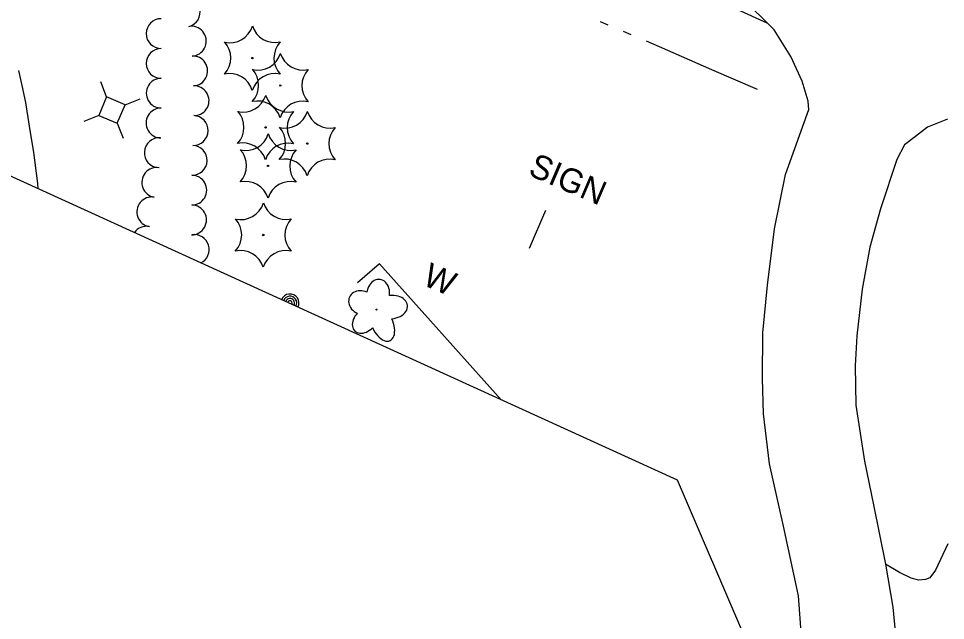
# Model space of a CAD drawing. Extents: x 589250 to 1188077, y 162953 to 363065.
# Drawn here: x 592734.7 to 592965.4, y 185762.9 to 185912.6 of the extents above; entities that cross this region are included whole.
import ezdxf

# ---------------------------------------------------------------- set-up
doc = ezdxf.new("R2010")
doc.units = 0
for name, color, linetype in [('E_DWY', 7, 'Continuous'), ('E_LAND_TreeLine_P', 7, 'Continuous'), ('E_LAND_Vegetation', 7, 'Continuous'), ('E_MAP_Limits', 7, 'Continuous'), ('E_MISCPROP', 7, 'Continuous'), ('E_RDWY', 7, 'Continuous'), ('E_RDWY_Gravel', 7, 'Continuous'), ('E_SGN', 7, 'Continuous'), ('E_SGN_Text', 7, 'Continuous'), ('E_UTL_AG_Bold', 7, 'Continuous'), ('E_WAL', 7, 'Continuous'), ('E_WAL_Text', 7, 'Continuous'), ('E_WTR_FlowLine', 7, 'Continuous')]:
    doc.layers.add(name, color=color, linetype=linetype)

msp = doc.modelspace()

# ---------------------------------------------------------------- linework, layer by layer
at = {"layer": 'E_DWY'}
for p, q in [((592966.01, 185781.91), (592962.98, 185775.38)), ((592953.94, 185774.8), (592950.49, 185776.9)), ((592956.88, 185773.45), (592953.94, 185774.8)), ((592958.78, 185772.92), (592956.88, 185773.45)), ((592961.51, 185773.47), (592960.45, 185773.06)), ((592962.98, 185775.38), (592961.51, 185773.47)), ((592960.45, 185773.06), (592958.78, 185772.92))]:
    msp.add_line(p, q, dxfattribs=at)
at = {"layer": 'E_LAND_TreeLine_P'}
for centre, start, end in [((592776.19, 185914.17), 284.3384, 104.3384), ((592770.17, 185908.82), 89.8615, 269.8615), ((592777.72, 185906.94), 272.6337, 92.6337), ((592770.19, 185901.41), 90.3159, 270.3159), ((592778.06, 185899.54), 272.6337, 92.6337), ((592770.21, 185894), 89.5624, 269.5624), ((592778.4, 185892.13), 272.6337, 92.6337), ((592770.15, 185886.58), 89.5624, 269.5624), ((592778.17, 185884.72), 268.1539, 88.1539), ((592769.71, 185879.19), 86.0082, 266.0082), ((592777.93, 185877.31), 268.1539, 88.1539), ((592769.1, 185871.8), 80.4644, 260.4644), ((592777.83, 185869.9), 269.5105, 89.5105), ((592767.87, 185864.49), 80.4644, 260.4644), ((592777.77, 185862.49), 269.5105, 89.5105), ((592766.57, 185857.2), 79.8474, 144.7934), ((592778.43, 185855.12), 296.3974, 97.8606)]:
    msp.add_arc(centre, 3.71, start, end, dxfattribs=at)
at = {"layer": 'E_LAND_Vegetation'}
for centre, radius in [((592792.9, 185902.74), 0.167), ((592799.83, 185895.91), 0.167), ((592796.19, 185885.48), 0.167), ((592806.56, 185881.48), 0.167), ((592796.82, 185875.92), 0.167), ((592795.61, 185858.74), 0.167), ((592823.83, 185840.21), 0.128)]:
    msp.add_circle(centre, radius, dxfattribs=at)
for centre, radius, start, end in [((592787.3, 185912.46), 5.9, 256.9605, 342.7254), ((592798.56, 185912.49), 5.9, 196.9651, 282.73), ((592781.62, 185902.77), 5.9, 316.9651, 42.73), ((592804.17, 185902.71), 5.9, 136.9651, 222.73), ((592794.24, 185905.63), 5.9, 256.9605, 342.7254), ((592805.49, 185905.66), 5.9, 196.9651, 282.73), ((592787.23, 185892.99), 5.9, 16.9651, 102.73), ((592788.56, 185895.94), 5.9, 316.9651, 42.73), ((592798.51, 185892.95), 5.91, 77.0049, 162.681), ((592811.11, 185895.88), 5.9, 136.9651, 222.73), ((592790.59, 185895.2), 5.9, 256.9605, 342.7254), ((592801.85, 185895.22), 5.9, 196.9651, 282.73), ((592794.17, 185886.16), 5.9, 16.9651, 102.73), ((592805.45, 185886.13), 5.91, 77.0049, 162.681), ((592784.91, 185885.51), 5.9, 316.9651, 42.73), ((592800.96, 185891.2), 5.9, 256.9605, 342.7254), ((592807.46, 185885.44), 5.9, 136.9651, 222.73), ((592812.22, 185891.23), 5.9, 196.9651, 282.73), ((592795.28, 185881.51), 5.9, 316.9651, 42.73), ((592817.83, 185881.44), 5.9, 136.9651, 222.73), ((592791.23, 185885.64), 5.9, 256.9605, 342.7254), ((592802.49, 185885.67), 5.9, 196.9651, 282.73), ((592790.52, 185875.72), 5.9, 16.9651, 102.73), ((592785.55, 185875.95), 5.9, 316.9651, 42.73), ((592801.8, 185875.69), 5.91, 77.0049, 162.681), ((592808.1, 185875.89), 5.9, 136.9651, 222.73), ((592800.89, 185871.73), 5.9, 16.9651, 102.73), ((592812.17, 185871.69), 5.91, 77.0049, 162.681), ((592791.16, 185866.17), 5.9, 16.9651, 102.73), ((592802.44, 185866.13), 5.91, 77.0049, 162.681), ((592790.02, 185868.46), 5.9, 256.9605, 342.7254), ((592801.28, 185868.49), 5.9, 196.9651, 282.73), ((592784.34, 185858.77), 5.9, 316.9651, 42.73), ((592806.89, 185858.71), 5.9, 136.9651, 222.73), ((592789.95, 185848.99), 5.9, 16.9651, 102.73), ((592801.23, 185848.95), 5.91, 77.0049, 162.681)]:
    msp.add_arc(centre, radius, start, end, dxfattribs=at)
for centre, major_axis, ratio in [((592824.22, 185844.1), (-0.5, -3.58), 0.782863), ((592820.22, 185841.88), (3.14, -1.44), 0.832022), ((592827.32, 185840.8), (-4.2, -0.43), 0.691916), ((592820.9, 185837.48), (2.5, 2.63), 0.716896), ((592825.21, 185836.8), (-1.96, 4.33), 0.560249)]:
    msp.add_ellipse(centre, major_axis=major_axis, ratio=ratio, start_param=1.570796, end_param=4.712389, dxfattribs=at)
at = {"layer": 'E_MAP_Limits'}
for p, q in [((592898.73, 185797.81), (592485.06, 185986.05)), ((593064.87, 185409.97), (592898.73, 185797.81))]:
    msp.add_line(p, q, dxfattribs=at)
at = {"layer": 'E_MISCPROP'}
for radius, start, end in [(2.23, 332.292, 158.7742), (1.67, 331.2098, 159.8563), (1.12, 329.0405, 162.0257), (0.558, 322.4626, 168.6036)]:
    msp.add_arc((592802.27, 185841.85), radius, start, end, dxfattribs=at)
at = {"layer": 'E_RDWY'}
for p, q in [((592922.76, 185909.72), (592904.79, 185927.77)), ((592926.9, 185903.09), (592922.76, 185909.72)), ((592929.76, 185896.95), (592926.9, 185903.09)), ((592931.21, 185892.02), (592929.76, 185896.95)), ((592931.38, 185889.92), (592931.21, 185892.02)), ((592925.62, 185873.79), (592931.38, 185889.92)), ((592965.95, 185887.57), (592960.95, 185885.57)), ((592960.95, 185885.57), (592957.96, 185883.26)), ((592957.96, 185883.26), (592955.24, 185881.13)), ((592955.24, 185881.13), (592953.31, 185877.49)), ((592953.31, 185877.49), (592949.26, 185865.25)), ((592922.84, 185860.25), (592925.62, 185873.79)), ((592949.26, 185865.25), (592946.62, 185855.74)), ((592921.12, 185846.26), (592922.84, 185860.25)), ((592946.62, 185855.74), (592944.67, 185845.25)), ((592920, 185834.41), (592921.12, 185846.26)), ((592944.67, 185845.25), (592943.36, 185833.63)), ((592919.88, 185823.03), (592920, 185834.41)), ((592943.36, 185833.63), (592942.93, 185826.17)), ((592942.93, 185826.17), (592943.11, 185816.4)), ((592920.14, 185814.29), (592919.88, 185823.03)), ((592943.11, 185816.4), (592945.25, 185802.49)), ((592921.61, 185801.84), (592920.14, 185814.29)), ((592925.08, 185786.31), (592921.61, 185801.84)), ((592945.25, 185802.49), (592947.54, 185791.67)), ((592947.54, 185791.67), (592950.49, 185776.9)), ((592928.88, 185768.98), (592925.08, 185786.31)), ((592950.49, 185776.9), (592952.34, 185766.21)), ((592929.58, 185758.91), (592928.88, 185768.98)), ((592952.34, 185766.21), (592953.5, 185754.21))]:
    msp.add_line(p, q, dxfattribs=at)
at = {"layer": 'E_RDWY_Gravel'}
msp.add_line((592921.04, 185911.44), (592904.42, 185919.04), dxfattribs=at)
at = {"layer": 'E_SGN'}
msp.add_line((592861.92, 185855.44), (592865.91, 185864.88), dxfattribs=at)
at = {"layer": 'E_UTL_AG_Bold'}
for p, q in [((592756.63, 185893.07), (592755.15, 185896.79)), ((592756.63, 185893.07), (592754.66, 185888.48)), ((592761.23, 185891.1), (592756.63, 185893.07)), ((592759.25, 185886.51), (592761.23, 185891.1)), ((592761.23, 185891.1), (592764.94, 185892.58)), ((592754.66, 185888.48), (592750.94, 185887)), ((592754.66, 185888.48), (592759.25, 185886.51)), ((592759.25, 185886.51), (592760.74, 185882.79))]:
    msp.add_line(p, q, dxfattribs=at)
at = {"layer": 'E_WAL'}
for p, q in [((592824.55, 185851.54), (592819.07, 185846.88)), ((592854.84, 185817.79), (592824.55, 185851.54))]:
    msp.add_line(p, q, dxfattribs=at)
at = {"layer": 'E_WTR_FlowLine'}
for p, q in [((592879.59, 185911.73), (592879.54, 185911.76)), ((592881.45, 185910.95), (592879.59, 185911.73)), ((592887.18, 185908.52), (592885.27, 185909.33)), ((592894.21, 185905.54), (592891, 185906.9)), ((592907.23, 185899.81), (592894.21, 185905.54)), ((592734.7, 185899.68), (592735.54, 185895.91)), ((592918.6, 185894.89), (592907.23, 185899.81)), ((592735.54, 185895.91), (592736.39, 185891.68)), ((592736.39, 185891.68), (592737.33, 185885.82)), ((592737.33, 185885.82), (592738.42, 185879.24)), ((592738.42, 185879.24), (592739.42, 185871.58)), ((592739.42, 185871.58), (592739.51, 185870.26))]:
    msp.add_line(p, q, dxfattribs=at)

# ---------------------------------------------------------------- texts
at = {"layer": 'E_SGN_Text'}
msp.add_text('SIGN', height=6, rotation=336.7538, dxfattribs=at).set_placement((592861.28, 185873.76))
at = {"layer": 'E_WAL_Text'}
msp.add_text('W', height=6, rotation=336.7538, dxfattribs=at).set_placement((592834.94, 185846.47))

doc.saveas('drawing.dxf')
